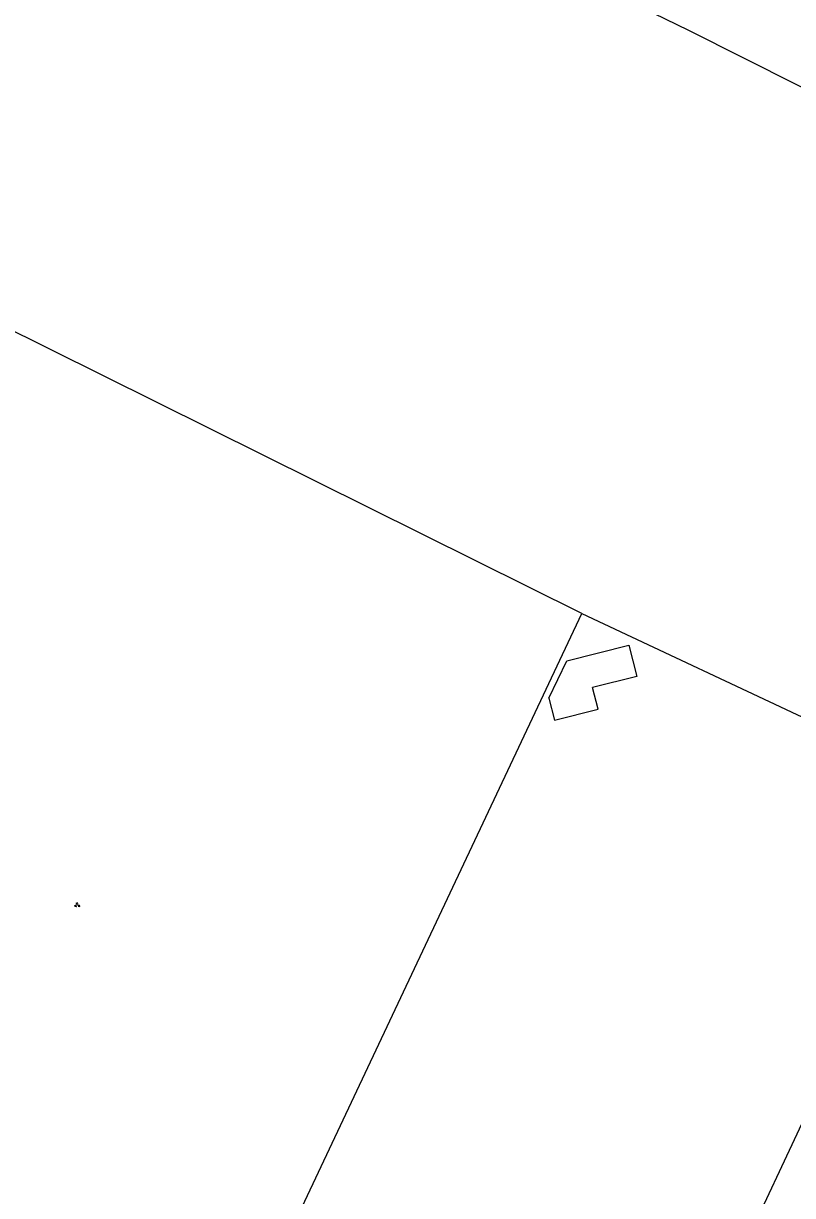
# Model space of a CAD drawing. Extents: x 128999 to 131010, y 395498 to 399007.
# Drawn here: x 129614.3 to 129734.2, y 398294.6 to 398477.3 of the extents above; entities that cross this region are included whole.
import ezdxf

# ---------------------------------------------------------------- set-up
doc = ezdxf.new("R2010")
doc.units = 0
for name, color, linetype in [('gg-afsc-hekwerk', 7, 'Continuous'), ('gg-bbg-gedigitaliseerde bijgebouw', 7, 'Continuous'), ('gt-grn-groengrens', 7, 'Continuous'), ('gt-symb-groenvak', 7, 'Continuous')]:
    doc.layers.add(name, color=color, linetype=linetype)

# ---------------------------------------------------------------- blocks, each defined once
blk = doc.blocks.new('gt0-GRVAK')
at = {"layer": 'gt-symb-groenvak'}
for p, q in [((-0.11, 0.19), (-0.23, 0.24)), ((-0.18, 0.15), (0.09, 0.15)), ((-0.09, 0.21), (-0.16, 0.32)), ((-0.05, 0.21), (-0.05, 0.39)), ((0, 0.21), (0.06, 0.32)), ((0.01, 0.19), (0.13, 0.24)), ((0.26, -0.05), (0.2, 0.06)), ((0.31, -0.05), (0.31, 0.13)), ((0.35, -0.05), (0.41, 0.06)), ((-0.24, -0.23), (-0.36, -0.18)), ((-0.32, -0.26), (-0.05, -0.26)), ((-0.23, -0.21), (-0.29, -0.1)), ((-0.18, -0.2), (-0.18, -0.02)), ((-0.14, -0.21), (-0.07, -0.1)), ((-0.12, -0.23), (0, -0.18)), ((0.24, -0.07), (0.12, -0.02)), ((0.17, -0.11), (0.44, -0.11)), ((0.37, -0.07), (0.49, -0.02))]:
    blk.add_line(p, q, dxfattribs=at)

msp = doc.modelspace()

# ---------------------------------------------------------------- linework, layer by layer
at = {"layer": 'gg-afsc-hekwerk'}
msp.add_line((129701.37, 398385.37), (129760.17, 398357.66), dxfattribs=at)
for points in [[(129677.46, 398224.7), (129635.94, 398246.54), (129701.37, 398385.37)], [(129760.17, 398357.66), (129737.64, 398310.06), (129724.97, 398283.14)]]:
    msp.add_lwpolyline(points, dxfattribs=at)
at = {"layer": 'gg-bbg-gedigitaliseerde bijgebouw'}
for points in [[(129696.24, 398372.14), (129699, 398377.98), (129708.7, 398380.41), (129709.91, 398375.56), (129703.03, 398373.84)], [(129696.24, 398372.14), (129697.09, 398368.75), (129703.88, 398370.44), (129703.03, 398373.84)]]:
    msp.add_lwpolyline(points, dxfattribs=at)
at = {"layer": 'gt-grn-groengrens'}
msp.add_line((129701.37, 398385.37), (129600.4, 398435.53), dxfattribs=at)
msp.add_lwpolyline([(129751.98, 398459.17), (129718.02, 398476.26), (129676.41, 398496.51), (129630.75, 398513.39), (129619.45, 398517.67)], dxfattribs=at)

# ---------------------------------------------------------------- block references
at = {"layer": 'gt-symb-groenvak', "rotation": -12.827123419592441}
msp.add_blockref('gt0-GRVAK', (129622.71, 398339.9), dxfattribs=at)

doc.saveas('drawing.dxf')
